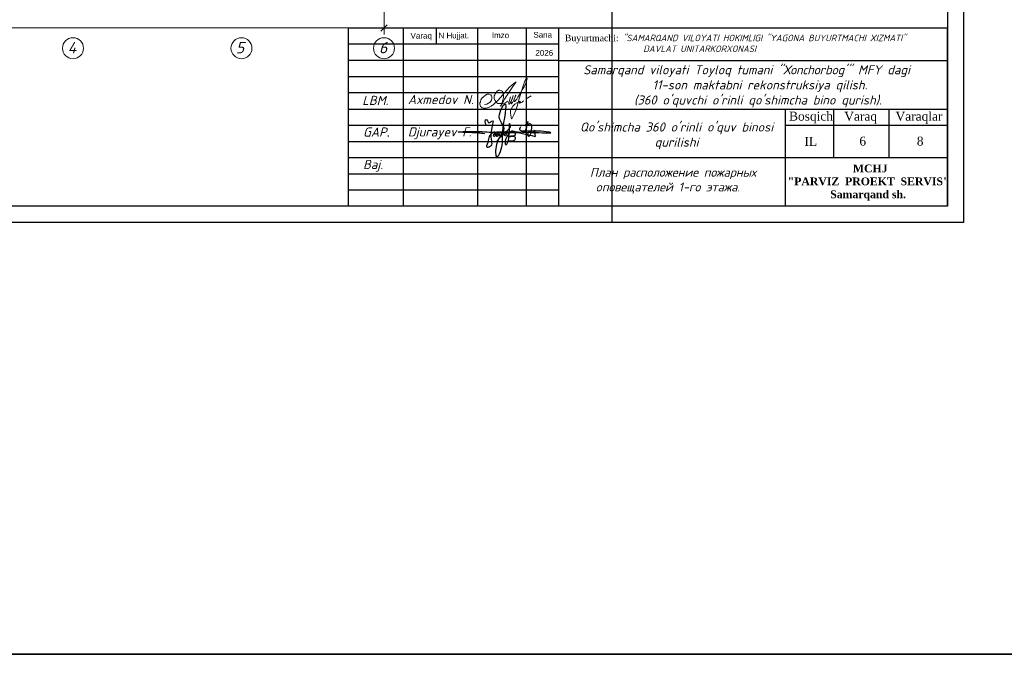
# Model space of a CAD drawing. Header units: millimetres. Extents: x 1114507 to 93926427, y 174473 to 817039.
# Tile 304 of 483: x 1812050 to 1842442, y 455604 to 475209. Entities that reach past the tile are written whole.
import ezdxf

# ---------------------------------------------------------------- set-up
doc = ezdxf.new("R2010")
doc.units = ezdxf.units.MM
doc.linetypes.add('ACAD_ISO02W100', pattern=[15, 12, -3])
doc.layers.add('PDF2_Text', color=7, linetype='Continuous')
doc.layers.add('PLAN', color=250, linetype='Continuous', lineweight=25)
doc.layers.add('Ф А С А Д', color=250, linetype='Continuous', lineweight=15)
doc.styles.add('arial', font='arial.ttf', dxfattribs={"height": 300})
doc.styles.add('PDF ISOCPEUR', font='isocpeur.TTF')
doc.styles.get("Standard").update_dxf_attribs({"font": 'isocpeui.ttf'})
doc.styles.add('WMF-Times New Roman0', font='times.ttf')

# ---------------------------------------------------------------- blocks, each defined once
blk = doc.blocks.new('_Oblique')
at = {"color": 0, "linetype": 'ByBlock', "lineweight": -2}
blk.add_line((-0.5, -0.5), (0.5, 0.5), dxfattribs=at)
blk = doc.blocks.new('blok1qavmak')
at = {"color": 152, "lineweight": 0, "ltscale": 100}
for p, q in [((1518961, 766625), (1518961, 761576)), ((1519161, 761776), (1491761, 761776))]:
    blk.add_line(p, q, dxfattribs=at)
at = {"layer": 'PLAN', "color": 158, "lineweight": 0}
for centre in [(1509361, 761151), (1514561, 761151), (1518961, 761151)]:
    blk.add_circle(centre, 325, dxfattribs=at)
at = {"color": 152, "lineweight": 0, "ltscale": 100, "xscale": 200, "yscale": 200, "zscale": 200}
blk.add_blockref('_Oblique', (1518961, 761776), dxfattribs=at)
at = {"layer": 'PLAN', "lineweight": 0}
for s, p in [('4', (1509200, 760994)), ('5', (1514389, 760994)), ('6', (1518807, 760994))]:
    blk.add_text(s, height=350, dxfattribs=at).set_placement(p)
blk = doc.blocks.new('rgsxhy')
at = {"color": 5}
for points in [[(30159764, 9369979), (30160729, 9371976), (30160134, 9373086), (30160845, 9375073), (30160529, 9371279), (30160336, 9368855), (30159821, 9367832), (30159766, 9369571), (30165013, 9370643)], [(30158318, 9372237), (30158292, 9372259), (30158313, 9372993), (30158693, 9372536), (30159097, 9372756), (30158930, 9370820), (30158827, 9369247), (30158463, 9369143), (30158559, 9369856), (30159235, 9371184), (30159510, 9371288), (30159540, 9370947), (30159450, 9370679), (30159339, 9370650), (30159361, 9370924), (30159747, 9371281), (30159933, 9371214), (30159918, 9370984), (30159866, 9370709), (30159740, 9370650), (30159740, 9370910), (30160119, 9371295), (30160364, 9371221), (30160282, 9370791), (30160134, 9370702), (30160156, 9370902), (30160253, 9371169), (30160416, 9371266), (30160624, 9371251), (30160631, 9370947), (30160520, 9370739), (30160416, 9370746), (30160527, 9370999), (30160698, 9371199), (30160869, 9371251), (30161010, 9371117), (30161025, 9370828), (30160854, 9370717), (30160832, 9370976), (30160958, 9371184), (30161196, 9371429), (30161627, 9371986), (30161567, 9372349), (30161322, 9370056), (30161196, 9369744), (30161032, 9369450), (30160943, 9369915), (30161107, 9370464), (30161478, 9371132), (30161961, 9371429), (30162250, 9371221), (30162198, 9370761), (30161687, 9370666), (30161515, 9370590), (30161433, 9370590), (30162154, 9370635), (30162280, 9370516), (30162243, 9370197), (30162028, 9370012), (30161575, 9370012), (30161352, 9370012), (30161322, 9370071)], [(30163692, 9371398), (30163961, 9372626), (30163708, 9372145), (30164262, 9372436), (30164117, 9370650), (30164117, 9371236), (30164841, 9371318), (30164871, 9371483), (30164848, 9371138), (30165028, 9371176), (30165036, 9371416), (30165013, 9370643)], [(30158109, 9371020), (30157190, 9371107), (30154479, 9371260), (30157795, 9371310), (30158983, 9371230), (30160506, 9371280), (30167135, 9371184), (30164561, 9371384), (30162918, 9371683), (30163073, 9372004)]]:
    blk.add_spline(points, degree=3, dxfattribs=at)
blk = doc.blocks.new('rthtrh')
at = {"color": 5}
for p, q in [((1363868, 521192), (1363889, 521219)), ((1363889, 521219), (1363907, 521234)), ((1363907, 521234), (1363927, 521243)), ((1363927, 521243), (1363940, 521249)), ((1363940, 521249), (1363965, 521249)), ((1363965, 521249), (1363988, 521244)), ((1363988, 521244), (1364013, 521227)), ((1364013, 521227), (1364030, 521204)), ((1363834, 521118), (1363842, 521141)), ((1363834, 521086), (1363834, 521118)), ((1363834, 521056), (1363834, 521086)), ((1363840, 521035), (1363834, 521056)), ((1363845, 521017), (1363840, 521035)), ((1363842, 521141), (1363854, 521167)), ((1363865, 520990), (1363845, 521017)), ((1363854, 521167), (1363868, 521192)), ((1363882, 520966), (1363865, 520990)), ((1364026, 520997), (1364017, 520962)), ((1364037, 521043), (1364026, 520997)), ((1364030, 521204), (1364039, 521185)), ((1364044, 521090), (1364037, 521043)), ((1364039, 521185), (1364046, 521147)), ((1364046, 521147), (1364044, 521090)), ((1364148, 520999), (1364075, 520948)), ((1364568, 521050), (1364689, 521123)), ((1363895, 520959), (1363882, 520966)), ((1363917, 520946), (1363895, 520959)), ((1363951, 520940), (1363917, 520946)), ((1363996, 520940), (1363951, 520940)), ((1364033, 520940), (1363996, 520940)), ((1364017, 520962), (1364016, 520946)), ((1364016, 520946), (1364016, 520940)), ((1364075, 520948), (1364033, 520940))]:
    blk.add_line(p, q, dxfattribs=at)
for points in [[(1364210, 521100), (1364186, 521015), (1364172, 520967), (1364172, 520940), (1364173, 520926), (1364179, 520925), (1364185, 520931), (1364202, 520956), (1364218, 520984), (1364240, 521027), (1364256, 521068), (1364272, 521125), (1364269, 521122), (1364225, 520990), (1364220, 520961), (1364220, 520944), (1364225, 520939), (1364232, 520939), (1364241, 520950), (1364248, 520960), (1364254, 520969), (1364260, 520978), (1364273, 520996), (1364281, 521008), (1364288, 521027), (1364309, 521073), (1364315, 521086), (1364332, 521126), (1364332, 521134), (1364327, 521134), (1364314, 521097), (1364294, 521040), (1364290, 521012), (1364293, 520997), (1364298, 520988), (1364308, 520988), (1364316, 520999), (1364326, 521014), (1364344, 521036), (1364351, 521047), (1364377, 521090), (1364389, 521112), (1364414, 521155), (1364449, 521203), (1364476, 521258), (1364523, 521332), (1364563, 521417), (1364583, 521493), (1364590, 521517), (1364590, 521527), (1364583, 521532), (1364571, 521532), (1364561, 521512), (1364541, 521459), (1364498, 521348), (1364434, 521131), (1364395, 520998), (1364377, 520936), (1364337, 520802), (1364282, 520678), (1364249, 520605), (1364238, 520588), (1364230, 520594), (1364226, 520615), (1364222, 520638), (1364214, 520663), (1364206, 520725), (1364206, 520774), (1364224, 520814), (1364265, 520883), (1364310, 520926), (1364364, 520959), (1364411, 520988), (1364432, 520996), (1364434, 520992), (1364431, 520979), (1364419, 520970), (1364414, 520960), (1364416, 520951), (1364423, 520951), (1364434, 520958), (1364443, 520964), (1364452, 520968), (1364474, 520975), (1364483, 520978), (1364492, 520986), (1364499, 520996), (1364503, 521002), (1364511, 521006), (1364511, 521006)], [(1363608, 520919), (1363661, 520924), (1363702, 520951), (1363738, 520975), (1363765, 521018), (1363780, 521059), (1363780, 521096), (1363765, 521122), (1363753, 521142), (1363714, 521156), (1363671, 521156), (1363631, 521136), (1363583, 521097), (1363555, 521074), (1363525, 521025), (1363511, 520984), (1363500, 520955), (1363500, 520930), (1363508, 520901), (1363515, 520870), (1363535, 520855), (1363555, 520841), (1363586, 520832), (1363613, 520832), (1363645, 520832), (1363675, 520843), (1363732, 520864), (1363761, 520883), (1363817, 520921), (1363863, 520963), (1363919, 521022), (1364179, 521312), (1364247, 521377), (1364282, 521405), (1364314, 521429), (1364336, 521443), (1364310, 521401), (1364279, 521361), (1364173, 521198), (1364133, 521139), (1364110, 521102), (1364087, 521068), (1364069, 521040), (1364047, 520995), (1364019, 520954), (1364007, 520925), (1363990, 520903), (1363970, 520879)]]:
    blk.add_lwpolyline(points, dxfattribs=at)

msp = doc.modelspace()

# ---------------------------------------------------------------- linework, layer by layer
for p, q in [((1822184.7, 474947.8, 0), (1822184.7, 469447.8, 0)), ((1822184.7, 474947.8, 0), (1822184.7, 469447.8, 0)), ((1822184.7, 474947.8, 0), (1822184.7, 469447.8, 0)), ((1840684.7, 474947.8, 0), (1822184.7, 474947.8, 0)), ((1823884.7, 474947.8, 0), (1823884.7, 469447.8, 0)), ((1823884.7, 474947.8, 0), (1823884.7, 469447.8, 0)), ((1824904.4, 474947.8, 0), (1824904.4, 474447.8, 0)), ((1826184.7, 474947.8, 0), (1826184.7, 469447.8, 0)), ((1827684.7, 474947.8, 0), (1827684.7, 469447.8, 0)), ((1828684.7, 474947.8, 0), (1828684.7, 469447.8, 0)), ((1840684.7, 469447.8, 0), (1840684.7, 474947.8, 0)), ((1840684.7, 474947.8, 0), (1840684.7, 469447.8, 0)), ((1828684.7, 474447.8, 0), (1822184.7, 474447.8, 0)), ((1828684.7, 473947.8, 0), (1822184.7, 473947.8, 0)), ((1828684.7, 473947.8, 0), (1840684.7, 473947.8, 0)), ((1828684.7, 473447.8, 0), (1822184.7, 473447.8, 0)), ((1828684.7, 472947.8, 0), (1822184.7, 472947.8, 0)), ((1822184.7, 472447.8, 0), (1840684.7, 472447.8, 0)), ((1835684.7, 469447.8, 0), (1835684.7, 472447.8, 0)), ((1837184.7, 470947.8, 0), (1837184.7, 472447.8, 0)), ((1838884.7, 470947.8, 0), (1838884.7, 472447.8, 0)), ((1822184.7, 471947.8, 0), (1828684.7, 471947.8, 0)), ((1835684.7, 471947.8, 0), (1840684.7, 471947.8, 0)), ((1822184.7, 471447.8, 0), (1828684.7, 471447.8, 0)), ((1822184.7, 470947.8, 0), (1840684.7, 470947.8, 0)), ((1822184.7, 470447.8, 0), (1828684.7, 470447.8, 0)), ((1822184.7, 469947.8, 0), (1828684.7, 469947.8, 0))]:
    msp.add_line(p, q)
at = {"color": 5, "elevation": 0}
msp.add_lwpolyline([(1788326.7, 498647.8), (1841184.7, 498647.8), (1841184.7, 468947.8), (1788326.7, 468947.8)], close=True, dxfattribs=at)
at = {"color": 5, "lineweight": 30, "elevation": 0}
msp.add_lwpolyline([(1790326.7, 498147.8), (1840684.7, 498147.8), (1840684.7, 469447.8), (1790326.7, 469447.8)], close=True, dxfattribs=at)
at = {"layer": 'Defpoints', "color": 3, "linetype": 'ByBlock', "elevation": 0}
msp.add_lwpolyline([(1788326.7, 498647.8), (1830326.7, 498647.8), (1830326.7, 468947.8), (1788326.7, 468947.8)], close=True, dxfattribs=at)

# ---------------------------------------------------------------- block references
at = {"lineweight": 9, "xscale": 0.2250350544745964, "yscale": 0.2250350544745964, "zscale": 0.2250350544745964}
msp.add_blockref('rgsxhy', (-4960227.5, -1637123, 0), dxfattribs=at)
at = {"layer": 'Ф А С А Д', "xscale": 1.33529119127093, "yscale": 1.33529119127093, "zscale": 1.33529119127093}
msp.add_blockref('rthtrh', (5585.1, -222991.3, 0), dxfattribs=at)

# ---------------------------------------------------------------- texts
at = {"linetype": 'ACAD_ISO02W100', "lineweight": 5, "ltscale": 70, "char_height": 176.79, "attachment_point": 1, "style": 'arial'}
for s, insert in [('Varaq', (1824114, 474801.9, 0)), ('N Hujjat.', (1824976.8, 474808.6, 0)), ('Imzo', (1826623.2, 474815.6, 0)), ('Sana', (1827906.9, 474830.5, 0)), ('2026', (1827968.3, 474273.2, 0))]:
    msp.add_mtext(s, dxfattribs=dict(at, insert=insert))
at = {"style": 'WMF-Times New Roman0'}
for s, insert, char_height, width, attachment_point in [('Buyurtmachi:{\\fISOCPEUR|b0|i1|c204|p34; "SAMARQAND VILOYATI HOKIMLIGI "YAGONA\\fISOCPEUR|b0|i1|c0|p34; \\fISOCPEUR|b0|i1|c204|p34;BUYURTMACHI XIZMATI" \\fISOCPEUR|b0|i1|c0|p34;\\P                   \\fISOCPEUR|b0|i1|c204|p34;DAVLAT UNITARKORXONASI}', (1828877.6, 474477, 21081.1), 200, 11807.079, 4), ('\\pi924.6356;{\\fISOCPEUR|b0|i1|c0|p34;Samarqand viloyati Toyloq tumani "\\fISOCPEUR|b0|i1|c204|p34;Хо\\fISOCPEUR|b0|i1|c0|p34;n\\fISOCPEUR|b0|i1|c204|p34;с\\fISOCPEUR|b0|i1|c0|p34;h\\fISOCPEUR|b0|i1|c204|p34;о\\fISOCPEUR|b0|i1|c0|p34;rb\\fISOCPEUR|b0|i1|c204|p34;о\\fISOCPEUR|b0|i1|c0|p34;g\'" \\fISOCPEUR|b0|i1|c204|p34;М\\fISOCPEUR|b0|i1|c0|p34;FY dagi\\P            11-son maktabni rekonstruksiya qilish. \\P\\pi0;              (360 o\'quvchi o\'rinli qo\'shimcha bino qurish).}', (1828517.8, 473151.5, 0), 280, 25248.265, 4), ('{\\fISOCPEUR|b0|i1|c0|p34;Axmedov N.}', (1824031.9, 472883.6, 0), 282.857, 3416.244, 1), ("\\pt2436.8176;{\\fISOCPEUR|b0|i1|c0|p34;Qo'shimcha 360 o'rinli o'quv binosi qurilishi}", (1832325.2, 472032.9, 0), 280, 5963.158, 2), ('\\pi2577.7728;{\\fTimes New Roman|b1|i0|c204|p18;\\C0;MCHJ\\P\\pi563.1768;\\C1;"PARVIZ  PROEKT  SERVIS"\\C0;\\P\\pi1876.6728;Samarqand sh.\\C256; }', (1556760.3, 470733.8, 0), 240, 5957.741, 1), ('\\pi2577.7728;{\\fTimes New Roman|b1|i0|c204|p18;\\C0;MCHJ\\P\\pi563.1768;\\C1;"PARVIZ  PROEKT  SERVIS"\\C0;\\P\\pi1876.6728;Samarqand sh.\\C256; }', (1603760.3, 470733.8, 0), 240, 5957.741, 1), ('\\pi2577.7728;{\\fTimes New Roman|b1|i0|c204|p18;\\C0;MCHJ\\P\\pi563.1768;\\C1;"PARVIZ  PROEKT  SERVIS"\\C0;\\P\\pi1876.6728;Samarqand sh.\\C256; }', (1661618.3, 470733.8, 0), 240, 5957.741, 1), ('\\pi2577.7728;{\\fTimes New Roman|b1|i0|c204|p18;\\C0;MCHJ\\P\\pi563.1768;\\C1;"PARVIZ  PROEKT  SERVIS"\\C0;\\P\\pi1876.6728;Samarqand sh.\\C256; }', (1719476.3, 470733.8, 0), 240, 5957.741, 1), ('\\pi2577.7728;{\\fTimes New Roman|b1|i0|c204|p18;\\C0;MCHJ\\P\\pi563.1768;\\C1;"PARVIZ  PROEKT  SERVIS"\\C0;\\P\\pi1876.6728;Samarqand sh.\\C256; }', (1777334.3, 470733.8, 0), 240, 5957.741, 1), ('\\pi2577.7728;{\\fTimes New Roman|b1|i0|c204|p18;\\C0;MCHJ\\P\\pi563.1768;\\C1;"PARVIZ  PROEKT  SERVIS"\\C0;\\P\\pi1876.6728;Samarqand sh.\\C256; }', (1835192.3, 470733.8, 0), 240, 5957.741, 1)]:
    msp.add_mtext(s, dxfattribs=dict(at, insert=insert, char_height=char_height, width=width, attachment_point=attachment_point))
at = {"attachment_point": 1}
for s, insert, char_height, width in [('{\\C1;LBM.}', (1822624.4, 472856.5, 0), 282.86, 1251.396), ('{\\fTimes New Roman|b0|i0|c204|p18;Bosqich}', (1835797.3, 472366.3, 0), 274.074, 1251.396), ('{\\fTimes New Roman|b0|i0|c204|p18;Varaq}', (1837502.8, 472362.1, 0), 274.074, 1251.396), ('{\\fTimes New Roman|b0|i0|c204|p18;Varaqlar}', (1839084.3, 472362.8, 0), 274.074, 1251.396), ('{\\C1;GAP\\fTimes New Roman|b0|i0|c204|p18;.}', (1822649, 471878.2, 0), 282.857, 1251.396), ('Djurayev F.', (1824031.9, 471883.6, 0), 282.857, 2152.774), ('{\\fTimes New Roman|b0|i0|c204|p18;IL}', (1836272.1, 471584.2, 0), 274.074, 1251.396), ('{\\fTimes New Roman|b0|i0|c0|p18;6}', (1837968.9, 471594.8, 0), 274.074, 1251.396), ('{\\fTimes New Roman|b0|i0|c0|p18;8}', (1839741.3, 471594.8, 0), 274.074, 1251.396), ('{\\C1;Baj.}', (1822649, 470878.2, 0), 282.86, 1251.396)]:
    msp.add_mtext(s, dxfattribs=dict(at, insert=insert, char_height=char_height, width=width))
at = {"layer": 'PDF2_Text', "insert": (1829650.4, 469830.2, -10), "char_height": 271.933, "attachment_point": 7, "style": 'PDF ISOCPEUR'}
msp.add_mtext('{\\fISOCPEUR|b0|i1|c204|p34;План расположение пожарных \\P oповещателей 1-го этажа}.', dxfattribs=at)

# ---------------------------------------------------------------- next in the draw order: block references
at = {"color": 0}
msp.add_blockref('blok1qavmak', (304334.6, -286823.9), dxfattribs=at)

# ---------------------------------------------------------------- next in the draw order: linework, layer by layer
at = {"color": 0, "lineweight": 35, "ltscale": 100}
msp.add_lwpolyline([(1463063.6, 524213.4), (2027905.8, 524213.4), (2027905.8, 455603.6), (1463063.6, 455603.6)], close=True, dxfattribs=at)

# ---------------------------------------------------------------- next in the draw order: texts
at = {"char_height": 280, "width": 25248.265, "attachment_point": 4, "style": 'WMF-Times New Roman0'}
for insert in [(1597085.7, 473151.5, 0), (1654943.8, 473151.5, 0), (1712801.8, 473151.5, 0), (1770659.8, 473151.5, 0)]:
    msp.add_mtext('\\pi924.6356;{\\fISOCPEUR|b0|i1|c0|p34;Samarqand viloyati Toyloq tumani "\\fISOCPEUR|b0|i1|c204|p34;Хо\\fISOCPEUR|b0|i1|c0|p34;n\\fISOCPEUR|b0|i1|c204|p34;с\\fISOCPEUR|b0|i1|c0|p34;h\\fISOCPEUR|b0|i1|c204|p34;о\\fISOCPEUR|b0|i1|c0|p34;rb\\fISOCPEUR|b0|i1|c204|p34;о\\fISOCPEUR|b0|i1|c0|p34;g\'" \\fISOCPEUR|b0|i1|c204|p34;М\\fISOCPEUR|b0|i1|c0|p34;FY dagi\\P            11-son maktabni rekonstruksiya qilish. \\P\\pi0;              (360 o\'quvchi o\'rinli qo\'shimcha bino qurish).}', dxfattribs=dict(at, insert=insert))

doc.saveas('drawing.dxf')
